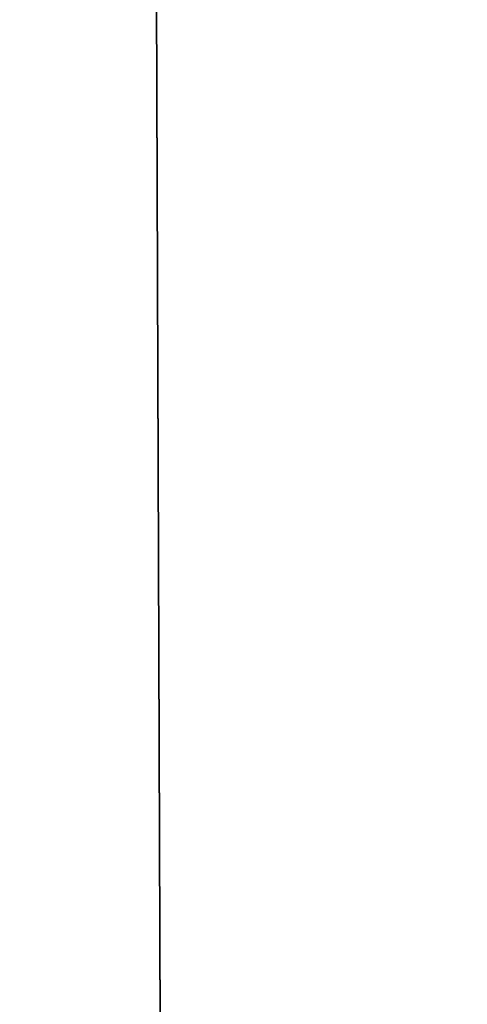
# Model space of a CAD drawing. Header units: millimetres. Extents: x -455 to 455, y -678 to 20.
# Tile 511 of 656: x -2.197 to -2.059, y -38.142 to -37.839. Entities that reach past the tile are written whole.
import ezdxf

# ---------------------------------------------------------------- set-up
doc = ezdxf.new("R2010")
doc.units = ezdxf.units.MM
doc.header["$LTSCALE"] = 65.185185
for name, color, linetype in [('237', 7, 'CONTINUOUS'), ('362', 7, 'CONTINUOUS'), ('451', 7, 'CONTINUOUS'), ('566', 7, 'CONTINUOUS'), ('568', 7, 'CONTINUOUS')]:
    doc.layers.add(name, color=color, linetype=linetype)

msp = doc.modelspace()

# ---------------------------------------------------------------- linework, layer by layer
at = {"layer": '237', "linetype": 'Continuous'}
for points in [[(-2.02482, -74.85131, -2.96229), (-2.2, -25, -1.35), (-2.63505, -74.85131, -1.35), (-2.02482, -74.85131, -2.96229)], [(-1.87094, -25.60872, -2.45872), (-2.2, -25, -1.35), (-2.02482, -74.85131, -2.96229), (-1.87094, -25.60872, -2.45872)]]:
    msp.add_3dface(points, dxfattribs=at)
at = {"layer": '362', "linetype": 'Continuous'}
for points in [[(-2, -74.7, 19.85), (-2, 0, 19.85), (-4.05718, -6.35378, 19.03358), (-2, -74.7, 19.85)], [(-2, -74.7, 19.85), (-4.05718, -6.35378, 19.03358), (-4.12132, -74.7, 18.97132), (-2, -74.7, 19.85)]]:
    msp.add_3dface(points, dxfattribs=at)
at = {"layer": '451', "linetype": 'Continuous'}
for points in [[(-1.25, -36.79967, -6.15), (-2.30598, -38.59628, -6.15), (-2.25792, -36.30178, -6.15), (-1.25, -36.79967, -6.15)], [(-2, -41.71041, -6.15), (-2.30598, -38.59628, -6.15), (-1.25, -36.79967, -6.15), (-2, -41.71041, -6.15)]]:
    msp.add_3dface(points, dxfattribs=at)
at = {"layer": '566', "linetype": 'Continuous'}
for points in [[(-2.09344, -12.78906, 15.05), (-1.9099, -11.79276, 15.84277), (-2.63505, -74.85131, 15.05), (-2.09344, -12.78906, 15.05)], [(-2.63505, -74.85131, 15.05), (-1.9099, -11.79276, 15.84277), (-2.02482, -74.85131, 16.66229), (-2.63505, -74.85131, 15.05)]]:
    msp.add_3dface(points, dxfattribs=at)
at = {"layer": '568', "linetype": 'Continuous'}
for points in [[(-2.63505, -74.85131, 15.05), (-2.32584, -39.4198, 14.79427), (-2.09344, -12.78906, 15.05), (-2.63505, -74.85131, 15.05)], [(-2.31118, -37.7399, 14.78312), (-2.09344, -12.78906, 15.05), (-2.32584, -39.4198, 14.79427), (-2.31118, -37.7399, 14.78312)]]:
    msp.add_3dface(points, dxfattribs=at)

doc.saveas('drawing.dxf')
